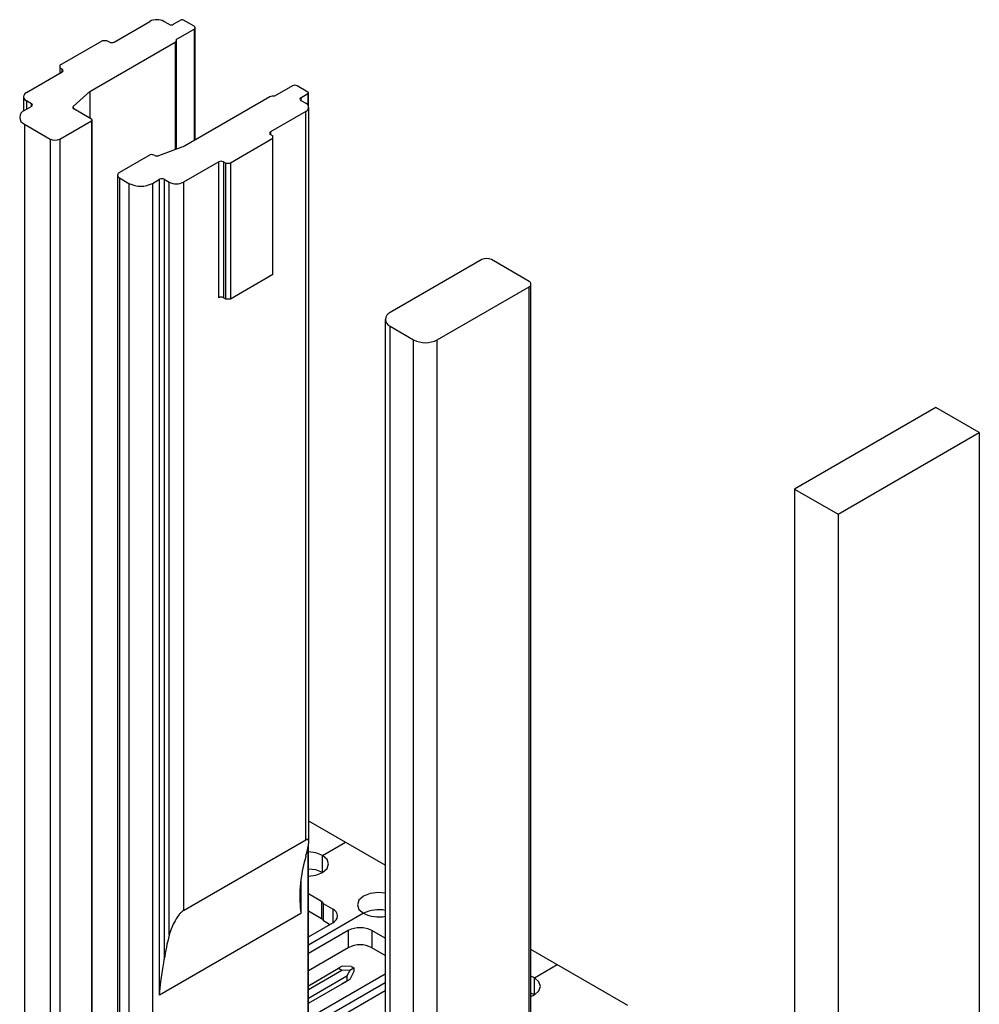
# Model space of a CAD drawing. Header units: inches. Extents: x 1880 to 2363, y -453 to -54.
# Tile 661 of 1056: x 1926.89 to 1928.33, y -75.47 to -73.99. Entities that reach past the tile are written whole.
import ezdxf

# ---------------------------------------------------------------- set-up
doc = ezdxf.new("R2010")
doc.units = ezdxf.units.IN
doc.header["$LTSCALE"] = 0.5
doc.header["$MEASUREMENT"] = 0
for name, color, linetype in [('APP-M-S', 30, 'Continuous'), ('PUN-M-S2', 1, 'Continuous'), ('PUN-M-S3', 8, 'Continuous')]:
    doc.layers.add(name, color=color, linetype=linetype)

msp = doc.modelspace()

# ---------------------------------------------------------------- linework, layer by layer
at = {"layer": 'APP-M-S', "linetype": 'Continuous', "lineweight": 25}
for p, q in [((1927.43773, -75.2581), (1927.32286, -75.19178)), ((1927.34358, -75.24334), (1927.37788, -75.22354)), ((1927.33336, -75.2394), (1927.32246, -75.23803)), ((1927.34358, -75.24334), (1927.33336, -75.2394)), ((1927.34358, -75.26906), (1927.34358, -75.24334)), ((1927.35041, -75.24924), (1927.34358, -75.24334)), ((1927.35281, -75.2562), (1927.35041, -75.24924)), ((1927.33336, -75.26512), (1927.32246, -75.26375)), ((1927.34358, -75.26906), (1927.33336, -75.26512)), ((1927.34358, -75.26906), (1927.35041, -75.26316)), ((1927.35041, -75.26316), (1927.35281, -75.2562)), ((1927.32246, -75.27437), (1927.33336, -75.273)), ((1927.33336, -75.273), (1927.34358, -75.26906)), ((1927.34228, -75.31267), (1927.32246, -75.30123)), ((1927.39827, -75.31047), (1927.39587, -75.31743)), ((1927.4051, -75.30457), (1927.39827, -75.31047)), ((1927.41532, -75.30063), (1927.4051, -75.30457)), ((1927.42737, -75.29925), (1927.41532, -75.30063)), ((1927.43773, -75.30026), (1927.42737, -75.29925)), ((1927.34228, -75.31267), (1927.34228, -75.33839)), ((1927.3589, -75.3239), (1927.34511, -75.31594)), ((1927.34511, -75.34166), (1927.34511, -75.31594)), ((1927.3589, -75.3239), (1927.3589, -75.34431)), ((1927.39587, -75.31743), (1927.39827, -75.32439)), ((1927.39827, -75.32439), (1927.4051, -75.33029)), ((1927.34228, -75.33839), (1927.32246, -75.32695)), ((1927.4051, -75.33029), (1927.32246, -75.378)), ((1927.32246, -75.36534), (1927.3589, -75.34431)), ((1927.3543, -75.34696), (1927.34511, -75.34166)), ((1927.38223, -75.35615), (1927.32246, -75.39065)), ((1927.38223, -75.35615), (1927.38223, -75.38186)), ((1927.43773, -75.36778), (1927.41759, -75.35615)), ((1927.41759, -75.35615), (1927.41759, -75.38186)), ((1927.38223, -75.38186), (1927.32246, -75.41637)), ((1927.43773, -75.39349), (1927.41759, -75.38186)), ((1927.80214, -75.46847), (1927.65658, -75.38443)), ((1927.32246, -75.4389), (1927.36759, -75.41285)), ((1927.37306, -75.40969), (1927.36759, -75.41285)), ((1927.36759, -75.41285), (1927.37275, -75.41583)), ((1927.38669, -75.41022), (1927.37306, -75.40969)), ((1927.39083, -75.41261), (1927.38448, -75.41628)), ((1927.38669, -75.41022), (1927.38795, -75.41056)), ((1927.38795, -75.41056), (1927.39063, -75.41211)), ((1927.39063, -75.41211), (1927.39083, -75.41261)), ((1927.39083, -75.41261), (1927.39083, -75.4174)), ((1927.66178, -75.42703), (1927.69607, -75.40724)), ((1927.32246, -75.44486), (1927.37275, -75.41583)), ((1927.32246, -75.4878), (1927.43773, -75.42126)), ((1927.32246, -75.45768), (1927.38024, -75.42432)), ((1927.38448, -75.41628), (1927.37275, -75.41583)), ((1927.38448, -75.41628), (1927.38024, -75.42432)), ((1927.38024, -75.42432), (1927.38024, -75.43191)), ((1927.39083, -75.4174), (1927.38448, -75.42947)), ((1927.66178, -75.42703), (1927.65658, -75.42461)), ((1927.66178, -75.45275), (1927.66178, -75.42703)), ((1927.66861, -75.43293), (1927.66178, -75.42703)), ((1927.32246, -75.46527), (1927.38024, -75.43191)), ((1927.32246, -75.50046), (1927.43773, -75.43391)), ((1927.38448, -75.42947), (1927.37275, -75.43624)), ((1927.38448, -75.42947), (1927.38024, -75.43191)), ((1927.67101, -75.43989), (1927.66861, -75.43293)), ((1927.66861, -75.44685), (1927.67101, -75.43989)), ((1927.43773, -75.44657), (1927.32246, -75.51311)), ((1927.66178, -75.45275), (1927.65658, -75.45033)), ((1927.65658, -75.45517), (1927.66178, -75.45275)), ((1927.66178, -75.45275), (1927.66861, -75.44685))]:
    msp.add_line(p, q, dxfattribs=at)
for centre, radius, start, end in [((1927.33981, -75.31767), 0.00557, 18.089, 63.70393), ((1927.35502, -75.3341), 0.01092, 290.78342, 69.21658), ((1927.42749, -75.37404), 0.04914, 77.96898, 117.09782), ((1927.33981, -75.34339), 0.00557, 18.089, 63.70393), ((1927.42749, -75.28654), 0.04914, 242.90081, 282.03111), ((1927.39991, -75.39026), 0.03843, 62.60967, 117.39033), ((1927.39991, -75.41598), 0.03843, 62.60967, 117.39033)]:
    msp.add_arc(centre, radius, start, end, dxfattribs=at)
at = {"layer": 'PUN-M-S2', "linetype": 'Continuous', "lineweight": 25}
for p, q in [((1927.03054, -74.02235), (1927.08428, -73.99132)), ((1927.11298, -73.99565), (1927.1055, -73.99132)), ((1927.13066, -73.98952), (1927.12006, -73.99565)), ((1927.1508, -73.9987), (1927.1349, -73.98952)), ((1927.12371, -74.01842), (1927.1508, -74.00278)), ((1927.1508, -74.00278), (1927.1508, -74.17024)), ((1927.15226, -74.16939), (1927.15226, -74.00074)), ((1926.94923, -74.05705), (1927.01286, -74.02031)), ((1926.99426, -74.09636), (1927.12224, -74.02248)), ((1927.01994, -74.02031), (1927.01286, -74.02031)), ((1927.02347, -74.02235), (1927.01994, -74.02031)), ((1927.12224, -74.02248), (1927.12224, -74.18375)), ((1927.12371, -74.01842), (1927.12371, -74.18321)), ((1926.89902, -74.09827), (1926.95276, -74.06725)), ((1926.94923, -74.05705), (1926.94923, -74.06929)), ((1926.95276, -74.06317), (1926.94923, -74.06113)), ((1926.95276, -74.06725), (1926.95276, -74.06317)), ((1926.96928, -74.11891), (1926.99426, -74.09636)), ((1926.99426, -74.09636), (1926.99426, -74.13654)), ((1927.29862, -74.08812), (1927.27153, -74.10375)), ((1927.32158, -74.09729), (1927.30569, -74.08812)), ((1927.32246, -74.11841), (1927.32246, -74.09852)), ((1926.89463, -74.1044), (1926.89463, -74.12584)), ((1926.90651, -74.11484), (1926.89902, -74.11052)), ((1926.89902, -74.11052), (1926.89902, -74.12325)), ((1927.2645, -74.1046), (1927.13651, -74.17848)), ((1927.27153, -74.10375), (1927.26804, -74.10375)), ((1927.31097, -74.10586), (1927.32158, -74.09974)), ((1927.31097, -74.10586), (1927.31097, -74.10994)), ((1927.31097, -74.10994), (1927.31846, -74.11427)), ((1927.32158, -74.09974), (1927.32158, -74.1169)), ((1926.90651, -74.11893), (1926.8959, -74.12505)), ((1926.90651, -74.11893), (1926.90651, -74.11484)), ((1926.96928, -74.11891), (1926.96928, -74.12202)), ((1926.99665, -74.13792), (1926.96996, -74.12251)), ((1927.31846, -74.12651), (1927.26543, -74.15713)), ((1927.31846, -75.22009), (1927.31846, -74.12651)), ((1927.32286, -75.22354), (1927.32286, -74.12039)), ((1926.94894, -74.16791), (1926.99665, -74.14037)), ((1926.99665, -74.14037), (1926.99665, -75.79468)), ((1926.99752, -75.79417), (1926.99752, -74.13914)), ((1926.8959, -74.14546), (1926.93479, -74.16791)), ((1926.8959, -74.14546), (1926.8959, -75.77936)), ((1927.26543, -74.15713), (1927.26543, -74.16121)), ((1926.93479, -74.16791), (1926.93479, -75.80181)), ((1926.94894, -74.16791), (1926.94894, -75.80181)), ((1927.26897, -74.16733), (1927.20533, -74.20407)), ((1927.26543, -74.16121), (1927.26897, -74.16325)), ((1927.26897, -74.37147), (1927.26897, -74.16325)), ((1927.13651, -74.17848), (1927.09745, -74.1929)), ((1927.08484, -74.1915), (1927.03874, -74.21812)), ((1927.09154, -74.19268), (1927.08889, -74.1914)), ((1927.18765, -74.20203), (1927.13462, -74.23265)), ((1927.18765, -74.40617), (1927.18765, -74.20203)), ((1927.19472, -74.20203), (1927.19825, -74.20407)), ((1927.19472, -74.20203), (1927.19472, -74.40617)), ((1927.19825, -74.20407), (1927.20533, -74.20407)), ((1927.19825, -74.40821), (1927.19825, -74.20407)), ((1927.20533, -74.20407), (1927.20533, -74.40821)), ((1927.03581, -74.2222), (1927.03581, -75.86013)), ((1927.03874, -74.22628), (1927.05288, -74.23445)), ((1927.03874, -74.22628), (1927.03874, -75.86182)), ((1927.08824, -74.23445), (1927.09884, -74.22832)), ((1927.09884, -75.45314), (1927.09884, -74.22832)), ((1927.10591, -74.22832), (1927.1134, -74.23265)), ((1927.10591, -74.22832), (1927.10591, -75.39928)), ((1927.05288, -74.23445), (1927.05288, -75.86835)), ((1927.08824, -74.23445), (1927.08824, -75.86835)), ((1927.1134, -75.36294), (1927.1134, -74.23265)), ((1927.13462, -74.23265), (1927.13462, -75.32622)), ((1927.26897, -74.37147), (1927.20533, -74.40821)), ((1927.19825, -74.40821), (1927.19472, -74.40617)), ((1927.20533, -74.40821), (1927.19825, -74.40821)), ((1928.26444, -74.57088), (1928.05231, -74.69334)), ((1928.32979, -74.60861), (1928.26444, -74.57088)), ((1928.11766, -74.73107), (1928.32979, -74.60861)), ((1928.32979, -74.60861), (1928.32979, -76.25336)), ((1928.05231, -74.69334), (1928.11766, -74.73107)), ((1928.05231, -74.69334), (1928.05231, -76.37745)), ((1928.11766, -74.73107), (1928.11766, -76.37622)), ((1927.13462, -75.32622), (1927.31846, -75.22009)), ((1927.32158, -75.23089), (1927.32158, -75.73364)), ((1927.32246, -75.73242), (1927.32246, -75.22703)), ((1927.31097, -75.2809), (1927.31097, -75.33067)), ((1927.31097, -75.33067), (1927.09884, -75.45314))]:
    msp.add_line(p, q, dxfattribs=at)
for centre, radius, start, end in [((1927.09489, -74.0118), 0.02306, 62.60967, 117.39033), ((1927.13278, -73.99362), 0.00461, 62.60967, 117.39033), ((1927.11652, -73.98882), 0.00769, 242.60967, 297.39033), ((1927.15002, -74.00074), 0.00218, 290.78342, 69.21658), ((1927.02701, -74.01552), 0.00769, 242.60967, 297.39033), ((1927.12121, -74.02019), 0.00251, 294.37466, 354.3052), ((1926.95199, -74.06521), 0.00218, 290.78342, 69.21658), ((1926.90134, -74.1044), 0.00655, 110.78342, 249.21658), ((1927.30216, -74.09494), 0.00769, 62.60967, 117.39033), ((1927.32112, -74.09852), 0.00131, 290.78342, 69.21658), ((1927.26789, -74.11097), 0.00721, 88.8559, 118.04024), ((1927.31175, -74.1079), 0.00218, 110.78342, 249.21658), ((1926.89978, -74.13525), 0.01092, 110.78342, 249.21658), ((1926.90573, -74.11688), 0.00218, 290.78342, 69.21658), ((1926.97064, -74.12052), 0.00211, 130.36181, 250.96547), ((1927.31614, -74.12039), 0.00655, 290.78342, 69.21658), ((1926.99618, -74.13914), 0.00131, 290.78342, 69.21658), ((1927.2662, -74.15917), 0.00218, 110.78342, 249.21658), ((1926.94186, -74.15426), 0.01537, 242.60967, 297.39033), ((1927.08697, -74.19565), 0.00466, 65.69285, 117.19481), ((1927.09477, -74.18539), 0.00798, 246.11792, 289.60189), ((1927.19118, -74.20886), 0.00769, 62.60967, 117.39033), ((1927.04029, -74.2222), 0.00437, 110.78342, 249.21658), ((1927.10238, -74.23515), 0.00769, 62.60967, 117.39033), ((1927.07056, -74.20033), 0.03843, 242.60967, 297.39033), ((1927.12401, -74.21218), 0.02306, 242.60967, 297.39033), ((1927.19118, -74.41299), 0.00769, 62.60967, 117.39033), ((1927.60137, -75.3218), 0.29326, 164.72877, 171.98255), ((1927.39631, -75.44018), 0.29326, 164.72877, 171.98255)]:
    msp.add_arc(centre, radius, start, end, dxfattribs=at)
for points, knots in [([(1927.31846, -75.24456), (1927.32029, -75.2379), (1927.32253, -75.22975), (1927.32296, -75.22248), (1927.32251, -75.22019), (1927.32125, -75.21932), (1927.32004, -75.2193), (1927.31891, -75.21987), (1927.31846, -75.22009)], [0, 0, 0, 0, 0.5736036, 0.7018717, 0.8487827, 0.9053746, 0.9625129, 1, 1, 1, 1]), ([(1927.31097, -75.2809), (1927.31067, -75.28338), (1927.30937, -75.29393), (1927.30935, -75.31011), (1927.31036, -75.32435), (1927.31095, -75.33046), (1927.31097, -75.33067)], [0, 0, 0, 0, 0.15061934, 0.64062142, 0.98750117, 1, 1, 1, 1]), ([(1927.13462, -75.32622), (1927.13411, -75.32655), (1927.13297, -75.32729), (1927.13074, -75.32934), (1927.12731, -75.33322), (1927.12016, -75.34375), (1927.11602, -75.35386), (1927.11375, -75.36174), (1927.1134, -75.36294)], [0, 0, 0, 0, 0.0392001, 0.0877497, 0.168094, 0.3389044, 0.8988488, 1, 1, 1, 1]), ([(1927.09884, -75.45314), (1927.09886, -75.4529), (1927.09946, -75.4461), (1927.10123, -75.43025), (1927.10396, -75.41251), (1927.10554, -75.4018), (1927.10591, -75.39928)], [0, 0, 0, 0, 0.0124988, 0.3593786, 0.8493807, 1, 1, 1, 1])]:
    msp.add_open_spline(points, degree=3, knots=knots, dxfattribs=at)
at = {"layer": 'PUN-M-S3', "linetype": 'Continuous', "lineweight": 25}
for p, q in [((1927.58294, -74.3489), (1927.44505, -74.4285)), ((1927.65365, -74.38156), (1927.59708, -74.3489)), ((1927.51576, -74.46932), (1927.65365, -74.38972)), ((1927.65365, -76.02292), (1927.65365, -74.38972)), ((1927.65658, -76.01448), (1927.65658, -74.38564)), ((1927.43773, -74.43871), (1927.43773, -76.07895)), ((1927.44505, -74.44891), (1927.48041, -74.46932)), ((1927.44505, -76.08863), (1927.44505, -74.44891)), ((1927.48041, -76.10904), (1927.48041, -74.46932)), ((1927.51576, -76.11082), (1927.51576, -74.46932))]:
    msp.add_line(p, q, dxfattribs=at)
for centre, radius, start, end in [((1927.59001, -74.36255), 0.01537, 62.60967, 117.39033), ((1927.6521, -74.38564), 0.00437, 290.78342, 69.21658), ((1927.44893, -74.43871), 0.01092, 110.78342, 249.21658), ((1927.49808, -74.4352), 0.03843, 242.60967, 297.39033)]:
    msp.add_arc(centre, radius, start, end, dxfattribs=at)

doc.saveas('drawing.dxf')
